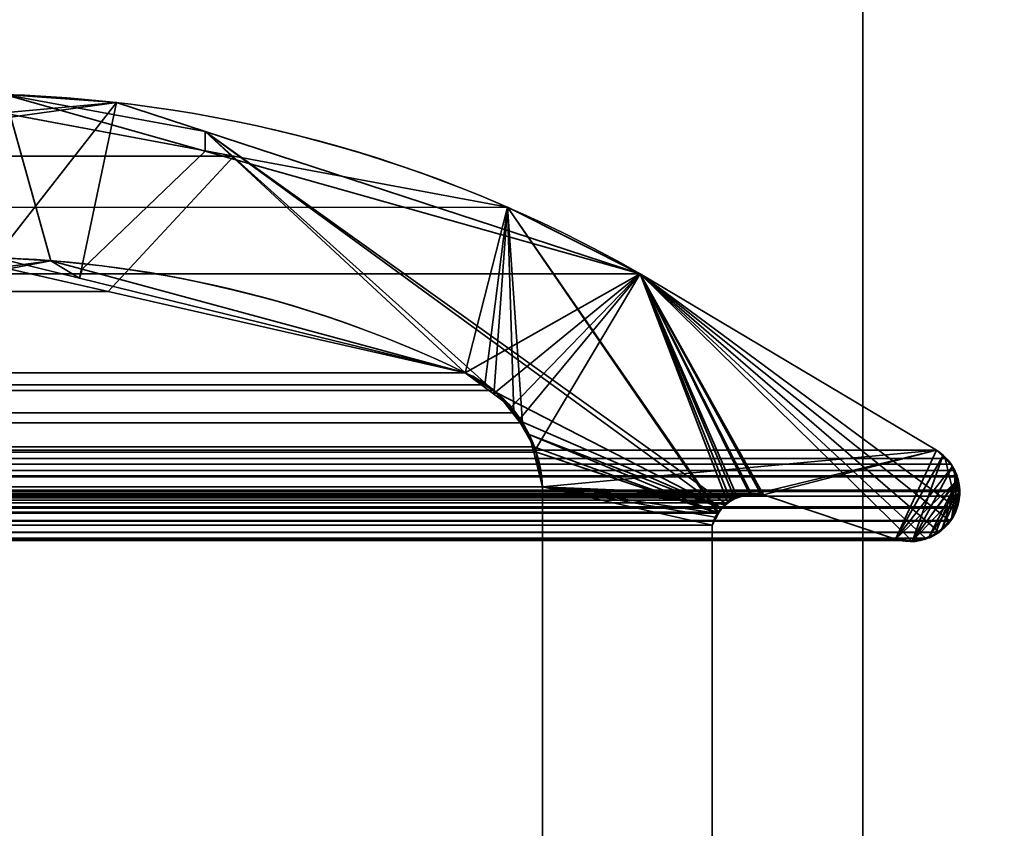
# Model space of a CAD drawing. Header units: millimetres. Extents: x -603 to 3703, y -120 to 249.
# Tile 641 of 656: x 1982.4 to 1988.35, y 9.8 to 14.69. Entities that reach past the tile are written whole.
import ezdxf

# ---------------------------------------------------------------- set-up
doc = ezdxf.new("R2010")
doc.units = ezdxf.units.MM
doc.layers.add('152', color=7, linetype='Continuous', true_color=0xffffff)

# ---------------------------------------------------------------- blocks, each defined once
blk = doc.blocks.new('UG_SURFACE_002')
at = {"layer": '152', "color": 252, "linetype": 'Continuous', "lineweight": 35}
for points in [[(2177.5, -30, 2213.0001), (2177.5, 229.8, 2213.0001), (822.5, 229.8, 2213.0001), (822.5, -30, 2213.0001)], [(972.5, -30, 2063), (972.5, 229.8, 2063), (2027.4999, 229.8, 2063), (2027.4999, -30, 2063)]]:
    blk.add_3dface(points, dxfattribs=at)
blk = doc.blocks.new('UG_SURFACE_130')
at = {"layer": '152', "color": 41, "linetype": 'Continuous', "lineweight": 35}
for points in [[(1971.15, 10.45, 2004.6501), (1971.15, 228.45, 2004.6501), (1983, 228.45, 2016.5), (1983, 202.6, 2016.5)], [(1971.15, 10.45, 2004.6501), (1983, 202.6, 2016.5), (1975.5, 18.8, 2009.0001)]]:
    blk.add_3dface(points, dxfattribs=at)
blk = doc.blocks.new('UG_SURFACE_141')
at = {"layer": '152', "color": 41, "linetype": 'Continuous', "lineweight": 35}
for points in [[(1971.15, 10.45, -5), (1971.15, 228.45, -5), (1983, 228.45, -5), (1983, 202.6, -5)], [(1971.15, 10.45, -5), (1983, 202.6, -5), (1975.5, 18.8, -5)]]:
    blk.add_3dface(points, dxfattribs=at)
blk = doc.blocks.new('UG_SURFACE_148')
at = {"layer": '152', "color": 7, "linetype": 'Continuous', "lineweight": 35}
for points in [[(1016.3209, 13.7583, 2017.179), (1983.6956, 13.8669, 2017.1957), (1981.7187, 14.2362, 2015.2187)], [(1982.9363, 13.0479, 2016.4363), (1982.0217, 13.2561, 2015.5215), (1981.7187, 14.2362, 2015.2187), (1983.6956, 13.8669, 2017.1957)], [(1013.8481, 13.1555, 2019.6519), (1985.35, 13.5578, 2018.8501), (1983.6956, 13.8669, 2017.1957)], [(1983.6956, 13.8669, 2017.1957), (1016.3209, 13.7583, 2017.179), (1013.8481, 13.1555, 2019.6519)], [(1983.6956, 13.8669, 2017.1957), (1985.35, 13.5578, 2018.8501), (1985.095, 12.5565, 2018.595), (1982.9363, 13.0479, 2016.4363)], [(1013.8481, 13.1555, 2019.6519), (1986.1519, 13.1555, 2019.6519), (1985.35, 13.5578, 2018.8501)], [(1985.2128, 12.484, 2018.7128), (1985.095, 12.5565, 2018.595), (1985.35, 13.5578, 2018.8501)], [(1985.35, 13.5578, 2018.8501), (1985.2703, 12.4486, 2018.7702), (1985.2128, 12.484, 2018.7128)], [(1985.3896, 12.3134, 2018.8897), (1985.2703, 12.4486, 2018.7702), (1985.35, 13.5578, 2018.8501)], [(1985.35, 13.5578, 2018.8501), (1985.442, 12.2541, 2018.9421), (1985.3896, 12.3134, 2018.8897)], [(1985.5098, 12.1077, 2019.0098), (1985.442, 12.2541, 2018.9421), (1985.35, 13.5578, 2018.8501), (1986.6204, 11.7061, 2020.1204)], [(1986.6828, 11.7701, 2020.1828), (1986.627, 11.7128, 2020.1271), (1985.35, 13.5578, 2018.8501), (1986.1519, 13.1555, 2019.6519)], [(1986.627, 11.7128, 2020.1271), (1986.6204, 11.7061, 2020.1204), (1985.35, 13.5578, 2018.8501)], [(1982.9363, 13.0479, 2016.4363), (1017.064, 13.0446, 2016.4361), (1017.9994, 13.2561, 2015.5005)], [(1982.0217, 13.2561, 2015.5215), (1982.9363, 13.0479, 2016.4363), (1017.9994, 13.2561, 2015.5005)], [(1987.9445, 12.0875, 2021.4446), (1986.1519, 13.1555, 2019.6519), (1013.8481, 13.1555, 2019.6519), (1012.0555, 12.0875, 2021.4446)], [(1986.1519, 13.1555, 2019.6519), (1987.8782, 11.5548, 2021.378), (1987.8458, 11.5407, 2021.3459), (1987.7913, 11.5435, 2021.2913)], [(1986.1519, 13.1555, 2019.6519), (1988.0677, 11.736, 2021.5678), (1988.0313, 11.662, 2021.5313), (1988.0275, 11.6582, 2021.5275)], [(1988.0677, 11.736, 2021.5678), (1986.1519, 13.1555, 2019.6519), (1987.9445, 12.0875, 2021.4446), (1987.998, 12.0364, 2021.498)], [(1986.1519, 13.1555, 2019.6519), (1987.9611, 11.5914, 2021.461), (1987.9601, 11.5905, 2021.4601), (1987.8782, 11.5548, 2021.378)], [(1986.1519, 13.1555, 2019.6519), (1986.6985, 11.7862, 2020.1986), (1986.6828, 11.7701, 2020.1828)], [(1986.1519, 13.1555, 2019.6519), (1986.8996, 11.8171, 2020.3996), (1986.8855, 11.8187, 2020.3855)], [(1988.0275, 11.6582, 2021.5275), (1987.9611, 11.5914, 2021.461), (1986.1519, 13.1555, 2019.6519)], [(1986.1519, 13.1555, 2019.6519), (1986.8232, 11.8261, 2020.3233), (1986.8134, 11.8229, 2020.3135)], [(1987.7913, 11.5435, 2021.2913), (1987.6971, 11.5484, 2021.1971), (1986.8996, 11.8171, 2020.3996), (1986.1519, 13.1555, 2019.6519)], [(1986.8855, 11.8187, 2020.3855), (1986.8232, 11.8261, 2020.3233), (1986.1519, 13.1555, 2019.6519)], [(1986.8134, 11.8229, 2020.3135), (1986.7394, 11.7993, 2020.2394), (1986.6985, 11.7862, 2020.1986), (1986.1519, 13.1555, 2019.6519)], [(1985.095, 12.5565, 2018.595), (1014.905, 12.5565, 2018.595), (1017.064, 13.0446, 2016.4361)], [(1017.064, 13.0446, 2016.4361), (1982.9363, 13.0479, 2016.4363), (1985.095, 12.5565, 2018.595)], [(1014.7902, 12.4748, 2018.7099), (1014.905, 12.5565, 2018.595), (1985.095, 12.5565, 2018.595)], [(1985.095, 12.5565, 2018.595), (1985.2128, 12.484, 2018.7128), (1014.7902, 12.4748, 2018.7099)], [(1985.2703, 12.4486, 2018.7702), (1014.6101, 12.3159, 2018.8899), (1014.653, 12.3772, 2018.847)], [(1985.2703, 12.4486, 2018.7702), (1985.3896, 12.3134, 2018.8897), (1014.6101, 12.3159, 2018.8899)], [(1014.653, 12.3772, 2018.847), (1014.7902, 12.4748, 2018.7099), (1985.2128, 12.484, 2018.7128)], [(1985.2128, 12.484, 2018.7128), (1985.2703, 12.4486, 2018.7702), (1014.653, 12.3772, 2018.847)], [(1014.522, 12.19, 2018.9781), (1014.6101, 12.3159, 2018.8899), (1985.3896, 12.3134, 2018.8897)], [(1985.3896, 12.3134, 2018.8897), (1985.442, 12.2541, 2018.9421), (1014.522, 12.19, 2018.9781)], [(1985.442, 12.2541, 2018.9421), (1014.4928, 12.1065, 2019.0072), (1014.522, 12.19, 2018.9781)], [(1985.442, 12.2541, 2018.9421), (1985.5098, 12.1077, 2019.0098), (1014.4928, 12.1065, 2019.0072)], [(1012.0555, 12.0875, 2021.4446), (1012.0012, 12.0382, 2021.4989), (1987.998, 12.0364, 2021.498)], [(1987.998, 12.0364, 2021.498), (1987.9445, 12.0875, 2021.4446), (1012.0555, 12.0875, 2021.4446)], [(1014.4547, 11.9977, 2019.0454), (1014.4928, 12.1065, 2019.0072), (1985.5098, 12.1077, 2019.0098)], [(1985.5098, 12.1077, 2019.0098), (1985.5249, 12.0751, 2019.0248), (1014.4547, 11.9977, 2019.0454)], [(1986.6204, 11.7061, 2020.1204), (1985.5249, 12.0751, 2019.0248), (1985.5098, 12.1077, 2019.0098)], [(1012.0012, 12.0382, 2021.4989), (1011.976, 12.0155, 2021.524), (1988.0328, 12.0032, 2021.5328)], [(1988.0328, 12.0032, 2021.5328), (1987.998, 12.0364, 2021.498), (1012.0012, 12.0382, 2021.4989)], [(1985.5249, 12.0751, 2019.0248), (1985.5615, 11.8663, 2019.0616), (1014.4547, 11.9977, 2019.0454)], [(1986.6204, 11.7061, 2020.1204), (1986.5888, 11.6334, 2020.0887), (1985.5615, 11.8663, 2019.0616), (1985.5249, 12.0751, 2019.0248)], [(1988.0677, 11.736, 2021.5678), (1987.998, 12.0364, 2021.498), (1988.0328, 12.0032, 2021.5328), (1988.052, 11.9652, 2021.5521)], [(1011.9516, 11.9779, 2021.5485), (1011.9473, 11.9664, 2021.5528), (1988.052, 11.9652, 2021.5521)], [(1988.052, 11.9652, 2021.5521), (1011.976, 12.0155, 2021.524), (1011.9516, 11.9779, 2021.5485)], [(1011.976, 12.0155, 2021.524), (1988.052, 11.9652, 2021.5521), (1988.0328, 12.0032, 2021.5328)], [(1985.5615, 11.8663, 2019.0616), (1014.4385, 11.8663, 2019.0616), (1014.4547, 11.9977, 2019.0454)], [(1011.9319, 11.9258, 2021.5681), (1011.9216, 11.8984, 2021.5783), (1988.0853, 11.846, 2021.5852)], [(1988.052, 11.9652, 2021.5521), (1011.9473, 11.9664, 2021.5528), (1011.9319, 11.9258, 2021.5681)], [(1011.9319, 11.9258, 2021.5681), (1988.0691, 11.9316, 2021.569), (1988.052, 11.9652, 2021.5521)], [(1011.9319, 11.9258, 2021.5681), (1988.0698, 11.9274, 2021.5697), (1988.0691, 11.9316, 2021.569)], [(1988.0853, 11.846, 2021.5852), (1988.0698, 11.9274, 2021.5697), (1011.9319, 11.9258, 2021.5681)], [(1988.052, 11.9652, 2021.5521), (1988.085, 11.8384, 2021.585), (1988.0844, 11.8085, 2021.5845)], [(1988.052, 11.9652, 2021.5521), (1988.0698, 11.9274, 2021.5697), (1988.0853, 11.846, 2021.5852), (1988.085, 11.8384, 2021.585)], [(1988.052, 11.9652, 2021.5521), (1988.0691, 11.9316, 2021.569), (1988.0698, 11.9274, 2021.5697)], [(1988.0844, 11.8085, 2021.5845), (1988.0719, 11.7445, 2021.5719), (1988.0677, 11.736, 2021.5678), (1988.052, 11.9652, 2021.5521)], [(1011.9216, 11.8984, 2021.5783), (1011.9156, 11.8382, 2021.5845), (1988.0853, 11.846, 2021.5852)], [(1014.4385, 6.7187, 2019.0616), (1014.4385, 11.8663, 2019.0616), (1985.5615, 11.8663, 2019.0616), (1985.5615, 6.7187, 2019.0616)], [(1985.5615, 6.7187, 2019.0616), (1985.5615, 11.8663, 2019.0616), (1986.5888, 11.6334, 2020.0887), (1986.5888, 7.3541, 2020.0887)], [(1988.0844, 11.8085, 2021.5845), (1011.9156, 11.8382, 2021.5845), (1011.9146, 11.8282, 2021.5855)], [(1011.9146, 11.8282, 2021.5855), (1011.9281, 11.7445, 2021.5719), (1988.0719, 11.7445, 2021.5719)], [(1988.0719, 11.7445, 2021.5719), (1988.0844, 11.8085, 2021.5845), (1011.9146, 11.8282, 2021.5855)], [(1011.9156, 11.8382, 2021.5845), (1988.085, 11.8384, 2021.585), (1988.0853, 11.846, 2021.5852)], [(1988.0844, 11.8085, 2021.5845), (1988.085, 11.8384, 2021.585), (1011.9156, 11.8382, 2021.5845)], [(1986.8996, 11.8171, 2020.3996), (1987.6971, 11.5484, 2021.1971), (1012.3029, 11.5484, 2021.1971), (1013.1004, 11.8171, 2020.3996)], [(1986.8996, 11.8171, 2020.3996), (1013.1004, 11.8171, 2020.3996), (1013.1145, 11.8176, 2020.3855)], [(1986.8232, 11.8261, 2020.3233), (1013.1145, 11.8176, 2020.3855), (1013.1871, 11.8202, 2020.313)], [(1986.8232, 11.8261, 2020.3233), (1986.8855, 11.8187, 2020.3855), (1013.1145, 11.8176, 2020.3855)], [(1013.1145, 11.8176, 2020.3855), (1986.8855, 11.8187, 2020.3855), (1986.8996, 11.8171, 2020.3996)], [(1013.1871, 11.8202, 2020.313), (1986.8134, 11.8229, 2020.3135), (1986.8232, 11.8261, 2020.3233)], [(1986.8134, 11.8229, 2020.3135), (1013.1871, 11.8202, 2020.313), (1013.2166, 11.8212, 2020.2832)], [(1013.2166, 11.8212, 2020.2832), (1986.7394, 11.7993, 2020.2394), (1986.8134, 11.8229, 2020.3135)], [(1013.2166, 11.8212, 2020.2832), (1013.2601, 11.8, 2020.2398), (1986.7394, 11.7993, 2020.2394)], [(1986.6985, 11.7862, 2020.1986), (1013.2601, 11.8, 2020.2398), (1013.3184, 11.7716, 2020.1817)], [(1986.6985, 11.7862, 2020.1986), (1986.7394, 11.7993, 2020.2394), (1013.2601, 11.8, 2020.2398)], [(1011.9323, 11.736, 2021.5678), (1988.0677, 11.736, 2021.5678), (1988.0719, 11.7445, 2021.5719), (1011.9281, 11.7445, 2021.5719)], [(1988.0313, 11.662, 2021.5313), (1011.9323, 11.736, 2021.5678), (1011.9687, 11.662, 2021.5313)], [(1988.0313, 11.662, 2021.5313), (1988.0677, 11.736, 2021.5678), (1011.9323, 11.736, 2021.5678)], [(1013.3184, 11.7716, 2020.1817), (1986.6828, 11.7701, 2020.1828), (1986.6985, 11.7862, 2020.1986)], [(1986.6828, 11.7701, 2020.1828), (1013.3184, 11.7716, 2020.1817), (1013.3264, 11.7677, 2020.1735)], [(1013.3264, 11.7677, 2020.1735), (1986.627, 11.7128, 2020.1271), (1986.6828, 11.7701, 2020.1828)], [(1013.3264, 11.7677, 2020.1735), (1013.3731, 11.7134, 2020.1268), (1986.627, 11.7128, 2020.1271)], [(1986.6204, 11.7061, 2020.1204), (1013.3731, 11.7134, 2020.1268), (1013.3799, 11.7055, 2020.1201)], [(1986.6204, 11.7061, 2020.1204), (1986.627, 11.7128, 2020.1271), (1013.3731, 11.7134, 2020.1268)], [(1013.3799, 11.7055, 2020.1201), (1986.5888, 11.6334, 2020.0887), (1986.6204, 11.7061, 2020.1204)], [(1013.3799, 11.7055, 2020.1201), (1013.4112, 11.6334, 2020.0887), (1986.5888, 11.6334, 2020.0887)], [(1011.9687, 11.662, 2021.5313), (1011.9725, 11.6582, 2021.5275), (1988.0275, 11.6582, 2021.5275), (1988.0313, 11.662, 2021.5313)], [(1988.0275, 11.6582, 2021.5275), (1011.9725, 11.6582, 2021.5275), (1012.0391, 11.5917, 2021.461)], [(1012.0391, 11.5917, 2021.461), (1987.9611, 11.5914, 2021.461), (1988.0275, 11.6582, 2021.5275)], [(1986.5888, 7.3541, 2020.0887), (1986.5888, 11.6334, 2020.0887), (1013.4112, 11.6334, 2020.0887), (1013.4112, 7.3541, 2020.0887)], [(1987.9601, 11.5905, 2021.4601), (1012.0391, 11.5917, 2021.461), (1012.0411, 11.5896, 2021.4589)], [(1987.9601, 11.5905, 2021.4601), (1987.9611, 11.5914, 2021.461), (1012.0391, 11.5917, 2021.461)], [(1987.9601, 11.5905, 2021.4601), (1012.0411, 11.5896, 2021.4589), (1012.1219, 11.5553, 2021.378)], [(1012.1219, 11.5553, 2021.378), (1987.8782, 11.5548, 2021.378), (1987.9601, 11.5905, 2021.4601)], [(1987.8782, 11.5548, 2021.378), (1012.1219, 11.5553, 2021.378), (1012.158, 11.54, 2021.342)], [(1987.8458, 11.5407, 2021.3459), (1987.8782, 11.5548, 2021.378), (1012.158, 11.54, 2021.342)], [(1012.158, 11.54, 2021.342), (1012.2087, 11.5429, 2021.2913), (1987.7913, 11.5435, 2021.2913)], [(1987.7913, 11.5435, 2021.2913), (1987.8458, 11.5407, 2021.3459), (1012.158, 11.54, 2021.342)], [(1012.2087, 11.5429, 2021.2913), (1012.3029, 11.5484, 2021.1971), (1987.6971, 11.5484, 2021.1971)], [(1987.6971, 11.5484, 2021.1971), (1987.7913, 11.5435, 2021.2913), (1012.2087, 11.5429, 2021.2913)]]:
    blk.add_3dface(points, dxfattribs=at)
blk = doc.blocks.new('UG_SURFACE_149')
at = {"layer": '152', "color": 7, "linetype": 'Continuous', "lineweight": 35}
for points in [[(1980.4313, 12.8262, 2013.9313), (1982.5881, 13.2339, 2016.088), (1982.3079, 14.2393, 2015.8079), (1980.8431, 13.8955, 2014.343)], [(1980.8431, 13.8955, 2014.343), (1982.3079, 14.2393, 2015.8079), (1982.9868, 14.1906, -7)], [(1982.3079, 14.2393, 2015.8079), (1983.5218, 14.0157, -7), (1982.9868, 14.1906, -7)], [(1982.3079, 14.2393, 2015.8079), (1983.5221, 13.897, 2017.0221), (1983.5218, 14.0157, -7)], [(1983.5221, 13.897, 2017.0221), (1982.3079, 14.2393, 2015.8079), (1982.5881, 13.2339, 2016.088), (1982.7783, 13.1825, 2016.2783)], [(1980.8276, 13.9928, -7), (1982.9868, 14.1906, -7), (1982.2533, 13.2525, -7), (1980.4286, 12.9478, -7)], [(1982.9868, 14.1906, -7), (1980.8276, 13.9928, -7), (1980.8431, 13.8955, 2014.343)], [(1982.7614, 13.1281, -7), (1982.2533, 13.2525, -7), (1982.9868, 14.1906, -7)], [(1982.9868, 14.1906, -7), (1983.5218, 14.0157, -7), (1985.095, 12.5565, -7), (1982.7614, 13.1281, -7)], [(1986.1519, 13.1555, -7), (1983.5218, 14.0157, -7), (1983.5221, 13.897, 2017.0221)], [(1983.5218, 14.0157, -7), (1986.6424, 11.7364, -7), (1985.2862, 12.4353, -7), (1985.2709, 12.4451, -7)], [(1985.2709, 12.4451, -7), (1985.095, 12.5565, -7), (1983.5218, 14.0157, -7)], [(1983.5218, 14.0157, -7), (1986.1519, 13.1555, -7), (1986.7234, 11.8004, -7), (1986.6743, 11.7616, -7)], [(1986.6743, 11.7616, -7), (1986.6424, 11.7364, -7), (1983.5218, 14.0157, -7)], [(1982.7783, 13.1825, 2016.2783), (1985.095, 12.5565, 2018.595), (1986.1519, 13.1555, 2019.6519), (1983.5221, 13.897, 2017.0221)], [(1983.5221, 13.897, 2017.0221), (1986.1519, 13.1555, 2019.6519), (1986.1519, 13.1555, -7)], [(1982.5881, 13.2339, 2016.088), (1980.4286, 12.9478, -7), (1982.2533, 13.2525, -7)], [(1982.5881, 13.2339, 2016.088), (1980.4313, 12.8262, 2013.9313), (1980.4286, 12.9478, -7)], [(1982.5881, 13.2339, 2016.088), (1982.2533, 13.2525, -7), (1982.7614, 13.1281, -7)], [(1982.7614, 13.1281, -7), (1982.7783, 13.1825, 2016.2783), (1982.5881, 13.2339, 2016.088)], [(1982.7783, 13.1825, 2016.2783), (1982.7614, 13.1281, -7), (1985.095, 12.5565, -7)], [(1985.095, 12.5565, -7), (1985.095, 12.5565, 2018.595), (1982.7783, 13.1825, 2016.2783)], [(1986.1519, 13.1555, 2019.6519), (1985.095, 12.5565, 2018.595), (1985.2654, 12.429, 2018.7654)], [(1985.2654, 12.429, 2018.7654), (1985.3725, 12.3488, 2018.8725), (1986.1519, 13.1555, 2019.6519)], [(1986.1519, 13.1555, 2019.6519), (1985.3725, 12.3488, 2018.8725), (1985.4184, 12.2684, 2018.9185)], [(1985.4184, 12.2684, 2018.9185), (1985.5195, 12.0912, 2019.0196), (1986.1519, 13.1555, 2019.6519)], [(1987.9445, 12.0875, 2021.4446), (1986.1519, 13.1555, 2019.6519), (1985.5195, 12.0912, 2019.0196), (1985.5206, 12.0858, 2019.0206)], [(1987.9445, 12.0875, -7), (1986.1519, 13.1555, -7), (1986.1519, 13.1555, 2019.6519), (1987.9445, 12.0875, 2021.4446)], [(1987.6971, 11.5484, -7), (1986.8996, 11.8171, -7), (1986.1519, 13.1555, -7), (1987.9445, 12.0875, -7)], [(1986.1519, 13.1555, -7), (1986.823, 11.8261, -7), (1986.8188, 11.825, -7)], [(1986.8188, 11.825, -7), (1986.74, 11.8047, -7), (1986.1519, 13.1555, -7)], [(1986.74, 11.8047, -7), (1986.7234, 11.8004, -7), (1986.1519, 13.1555, -7)], [(1986.8996, 11.8171, -7), (1986.823, 11.8261, -7), (1986.1519, 13.1555, -7)], [(1985.2709, 12.4451, -7), (1985.2654, 12.429, 2018.7654), (1985.095, 12.5565, 2018.595)], [(1985.095, 12.5565, 2018.595), (1985.095, 12.5565, -7), (1985.2709, 12.4451, -7)], [(1985.2654, 12.429, 2018.7654), (1985.2709, 12.4451, -7), (1985.2862, 12.4353, -7)], [(1985.2862, 12.4353, -7), (1985.3725, 12.3488, 2018.8725), (1985.2654, 12.429, 2018.7654)], [(1985.415, 12.2688, -7), (1985.2862, 12.4353, -7), (1986.6424, 11.7364, -7)], [(1985.2862, 12.4353, -7), (1985.4184, 12.2684, 2018.9185), (1985.3725, 12.3488, 2018.8725)], [(1985.2862, 12.4353, -7), (1985.415, 12.2688, -7), (1985.4184, 12.2684, 2018.9185)], [(1986.6424, 11.7364, -7), (1985.4821, 12.1819, -7), (1985.415, 12.2688, -7)], [(1985.4184, 12.2684, 2018.9185), (1985.415, 12.2688, -7), (1985.4821, 12.1819, -7)], [(1985.4821, 12.1819, -7), (1985.5195, 12.0912, 2019.0196), (1985.4184, 12.2684, 2018.9185)], [(1985.4821, 12.1819, -7), (1986.6424, 11.7364, -7), (1986.6265, 11.7059, -7)], [(1985.5071, 12.0825, -7), (1985.4821, 12.1819, -7), (1986.6265, 11.7059, -7)], [(1985.5195, 12.0912, 2019.0196), (1985.4821, 12.1819, -7), (1985.5071, 12.0825, -7)], [(1985.5071, 12.0825, -7), (1985.5206, 12.0858, 2019.0206), (1985.5195, 12.0912, 2019.0196)], [(1985.5206, 12.0858, 2019.0206), (1985.5615, 11.8663, 2019.0616), (1987.9445, 12.0875, 2021.4446)], [(1987.9445, 12.0875, 2021.4446), (1985.5615, 11.8663, 2019.0616), (1986.76, 11.8152, 2020.2601), (1986.8187, 11.816, 2020.3187)], [(1986.8187, 11.816, 2020.3187), (1986.8996, 11.8171, 2020.3996), (1987.9445, 12.0875, 2021.4446)], [(1987.9832, 12.0506, 2021.4832), (1987.9445, 12.0875, 2021.4446), (1986.8996, 11.8171, 2020.3996), (1987.6971, 11.5484, 2021.1971)], [(1987.9445, 12.0875, -7), (1987.9693, 12.0703, -7), (1987.9833, 12.0542, -7), (1987.6971, 11.5484, -7)], [(1987.9693, 12.0703, -7), (1987.9445, 12.0875, -7), (1987.9445, 12.0875, 2021.4446)], [(1987.9445, 12.0875, 2021.4446), (1987.9832, 12.0506, 2021.4832), (1987.9693, 12.0703, -7)], [(1985.5206, 12.0858, 2019.0206), (1985.5071, 12.0825, -7), (1985.5615, 11.8663, -7)], [(1986.6265, 11.7059, -7), (1986.5888, 11.6334, -7), (1985.5615, 11.8663, -7), (1985.5071, 12.0825, -7)], [(1985.5615, 11.8663, -7), (1985.5615, 11.8663, 2019.0616), (1985.5206, 12.0858, 2019.0206)], [(1987.8004, 11.5385, -7), (1987.6971, 11.5484, -7), (1987.9833, 12.0542, -7)], [(1987.6971, 11.5484, 2021.1971), (1988.0399, 11.9877, 2021.5399), (1988.0326, 12.0036, 2021.5325), (1987.9832, 12.0506, 2021.4832)], [(1987.8004, 11.5385, -7), (1987.9833, 12.0542, -7), (1988.0407, 11.9884, -7)], [(1987.9832, 12.0506, 2021.4832), (1987.9833, 12.0542, -7), (1987.9693, 12.0703, -7)], [(1988.0407, 11.9884, -7), (1987.9833, 12.0542, -7), (1987.9832, 12.0506, 2021.4832)], [(1987.9832, 12.0506, 2021.4832), (1988.0326, 12.0036, 2021.5325), (1988.0407, 11.9884, -7)], [(1987.6971, 11.5484, 2021.1971), (1988.0749, 11.9111, 2021.575), (1988.0399, 11.9877, 2021.5399)], [(1988.0407, 11.9884, -7), (1988.0459, 11.9825, -7), (1988.0698, 11.9096, -7), (1987.8004, 11.5385, -7)], [(1988.0326, 12.0036, 2021.5325), (1988.0399, 11.9877, 2021.5399), (1988.0407, 11.9884, -7)], [(1988.0459, 11.9825, -7), (1988.0407, 11.9884, -7), (1988.0399, 11.9877, 2021.5399)], [(1988.0698, 11.9096, -7), (1988.0459, 11.9825, -7), (1988.0399, 11.9877, 2021.5399)], [(1988.0399, 11.9877, 2021.5399), (1988.0749, 11.9111, 2021.575), (1988.0698, 11.9096, -7)], [(1988.0749, 11.9111, 2021.575), (1987.6971, 11.5484, 2021.1971), (1987.7478, 11.5372, 2021.2479), (1987.7994, 11.5442, 2021.2994)], [(1988.0749, 11.9111, 2021.575), (1987.7994, 11.5442, 2021.2994), (1987.8969, 11.5573, 2021.3969)], [(1988.0698, 11.9096, -7), (1988.0835, 11.8677, -7), (1988.08, 11.8308, -7), (1987.8004, 11.5385, -7)], [(1988.0749, 11.9111, 2021.575), (1987.8969, 11.5573, 2021.3969), (1987.9017, 11.558, 2021.4016), (1987.9326, 11.573, 2021.4326)], [(1987.9326, 11.573, 2021.4326), (1987.9785, 11.6138, 2021.4784), (1988.0749, 11.9111, 2021.575)], [(1988.0749, 11.9111, 2021.575), (1987.9785, 11.6138, 2021.4784), (1988.0288, 11.6585, 2021.5287), (1988.0364, 11.6737, 2021.5364)], [(1988.0848, 11.8302, 2021.5847), (1988.0759, 11.9091, 2021.5757), (1988.0749, 11.9111, 2021.575), (1988.0364, 11.6737, 2021.5364)], [(1988.0835, 11.8677, -7), (1988.0698, 11.9096, -7), (1988.0749, 11.9111, 2021.575)], [(1988.08, 11.8308, -7), (1988.0835, 11.8677, -7), (1988.0749, 11.9111, 2021.575)], [(1988.0749, 11.9111, 2021.575), (1988.0759, 11.9091, 2021.5757), (1988.08, 11.8308, -7)], [(1988.0759, 11.9091, 2021.5757), (1988.0848, 11.8302, 2021.5847), (1988.08, 11.8308, -7)], [(1986.5888, 11.6334, -7), (1986.5888, 7.3541, -7), (1985.5615, 6.7187, -7), (1985.5615, 11.8663, -7)], [(1985.5615, 11.8663, 2019.0616), (1986.6633, 11.7586, 2020.1633), (1986.6718, 11.7635, 2020.1716)], [(1985.5615, 11.8663, 2019.0616), (1986.6071, 11.6819, 2020.107), (1986.624, 11.705, 2020.124)], [(1986.6718, 11.7635, 2020.1716), (1986.7404, 11.8037, 2020.2403), (1985.5615, 11.8663, 2019.0616)], [(1985.5615, 11.8663, 2019.0616), (1986.5888, 11.6334, 2020.0887), (1986.6071, 11.6819, 2020.107)], [(1986.624, 11.705, 2020.124), (1986.6633, 11.7586, 2020.1633), (1985.5615, 11.8663, 2019.0616)], [(1986.5888, 7.3541, 2020.0887), (1986.5888, 11.6334, 2020.0887), (1985.5615, 11.8663, 2019.0616), (1985.5615, 6.7187, 2019.0616)], [(1986.7404, 11.8037, 2020.2403), (1986.76, 11.8152, 2020.2601), (1985.5615, 11.8663, 2019.0616)], [(1985.5615, 6.7187, 2019.0616), (1985.5615, 11.8663, 2019.0616), (1985.5615, 11.8663, -7), (1985.5615, 6.7187, -7)], [(1986.7234, 11.8004, -7), (1986.7404, 11.8037, 2020.2403), (1986.6718, 11.7635, 2020.1716)], [(1986.6718, 11.7635, 2020.1716), (1986.6743, 11.7616, -7), (1986.7234, 11.8004, -7)], [(1986.7234, 11.8004, -7), (1986.74, 11.8047, -7), (1986.7404, 11.8037, 2020.2403)], [(1986.76, 11.8152, 2020.2601), (1986.74, 11.8047, -7), (1986.8188, 11.825, -7)], [(1986.76, 11.8152, 2020.2601), (1986.7404, 11.8037, 2020.2403), (1986.74, 11.8047, -7)], [(1986.8188, 11.825, -7), (1986.8187, 11.816, 2020.3187), (1986.76, 11.8152, 2020.2601)], [(1986.8187, 11.816, 2020.3187), (1986.8188, 11.825, -7), (1986.823, 11.8261, -7)], [(1986.8187, 11.816, 2020.3187), (1986.823, 11.8261, -7), (1986.8996, 11.8171, -7)], [(1986.8996, 11.8171, -7), (1986.8996, 11.8171, 2020.3996), (1986.8187, 11.816, 2020.3187)], [(1986.8996, 11.8171, -7), (1987.6971, 11.5484, -7), (1987.6971, 11.5484, 2021.1971), (1986.8996, 11.8171, 2020.3996)], [(1987.8958, 11.56, -7), (1987.82, 11.5367, -7), (1987.8004, 11.5385, -7), (1988.08, 11.8308, -7)], [(1988.08, 11.8308, -7), (1987.9775, 11.612, -7), (1987.9251, 11.5689, -7), (1987.8958, 11.56, -7)], [(1987.9775, 11.612, -7), (1988.08, 11.8308, -7), (1988.0719, 11.7445, -7), (1988.0344, 11.6741, -7)], [(1988.0364, 11.6737, 2021.5364), (1988.0719, 11.7445, 2021.5719), (1988.0854, 11.8249, 2021.5855), (1988.0848, 11.8302, 2021.5847)], [(1988.08, 11.8308, -7), (1988.0854, 11.8249, 2021.5855), (1988.0719, 11.7445, 2021.5719)], [(1988.0719, 11.7445, 2021.5719), (1988.0719, 11.7445, -7), (1988.08, 11.8308, -7)], [(1988.08, 11.8308, -7), (1988.0848, 11.8302, 2021.5847), (1988.0854, 11.8249, 2021.5855)], [(1986.6633, 11.7586, 2020.1633), (1986.624, 11.705, 2020.124), (1986.6265, 11.7059, -7)], [(1986.6633, 11.7586, 2020.1633), (1986.6265, 11.7059, -7), (1986.6424, 11.7364, -7)], [(1986.6633, 11.7586, 2020.1633), (1986.6424, 11.7364, -7), (1986.6743, 11.7616, -7)], [(1986.6743, 11.7616, -7), (1986.6718, 11.7635, 2020.1716), (1986.6633, 11.7586, 2020.1633)], [(1988.0364, 11.6737, 2021.5364), (1988.0344, 11.6741, -7), (1988.0719, 11.7445, -7)], [(1988.0719, 11.7445, -7), (1988.0719, 11.7445, 2021.5719), (1988.0364, 11.6737, 2021.5364)], [(1986.6071, 11.6819, 2020.107), (1986.5888, 11.6334, -7), (1986.6265, 11.7059, -7)], [(1986.6071, 11.6819, 2020.107), (1986.5888, 11.6334, 2020.0887), (1986.5888, 11.6334, -7)], [(1986.6265, 11.7059, -7), (1986.624, 11.705, 2020.124), (1986.6071, 11.6819, 2020.107)], [(1988.0344, 11.6741, -7), (1988.0197, 11.6466, -7), (1987.9775, 11.612, -7)], [(1988.0288, 11.6585, 2021.5287), (1988.0197, 11.6466, -7), (1988.0344, 11.6741, -7)], [(1988.0344, 11.6741, -7), (1988.0364, 11.6737, 2021.5364), (1988.0288, 11.6585, 2021.5287)], [(1986.5888, 7.3541, -7), (1986.5888, 11.6334, -7), (1986.5888, 11.6334, 2020.0887), (1986.5888, 7.3541, 2020.0887)], [(1987.9326, 11.573, 2021.4326), (1987.9251, 11.5689, -7), (1987.9775, 11.612, -7)], [(1987.9775, 11.612, -7), (1987.9785, 11.6138, 2021.4784), (1987.9326, 11.573, 2021.4326)], [(1987.9785, 11.6138, 2021.4784), (1987.9775, 11.612, -7), (1988.0197, 11.6466, -7)], [(1988.0197, 11.6466, -7), (1988.0288, 11.6585, 2021.5287), (1987.9785, 11.6138, 2021.4784)], [(1987.8958, 11.56, -7), (1987.8969, 11.5573, 2021.3969), (1987.7994, 11.5442, 2021.2994)], [(1987.7994, 11.5442, 2021.2994), (1987.82, 11.5367, -7), (1987.8958, 11.56, -7)], [(1987.8969, 11.5573, 2021.3969), (1987.8958, 11.56, -7), (1987.9251, 11.5689, -7)], [(1987.9251, 11.5689, -7), (1987.9017, 11.558, 2021.4016), (1987.8969, 11.5573, 2021.3969)], [(1987.9251, 11.5689, -7), (1987.9326, 11.573, 2021.4326), (1987.9017, 11.558, 2021.4016)], [(1987.7478, 11.5372, 2021.2479), (1987.6971, 11.5484, -7), (1987.8004, 11.5385, -7)], [(1987.7478, 11.5372, 2021.2479), (1987.6971, 11.5484, 2021.1971), (1987.6971, 11.5484, -7)], [(1987.8004, 11.5385, -7), (1987.7994, 11.5442, 2021.2994), (1987.7478, 11.5372, 2021.2479)], [(1987.7994, 11.5442, 2021.2994), (1987.8004, 11.5385, -7), (1987.82, 11.5367, -7)]]:
    blk.add_3dface(points, dxfattribs=at)
blk = doc.blocks.new('UG_SURFACE_154')
at = {"layer": '152', "color": 252, "linetype": 'Continuous', "lineweight": 35}
for points in [[(1011, -46.92, 2022.5), (1989, -46.92, 2022.5), (1989, 62.92, 2022.5), (1011, 62.92, 2022.5)], [(1012.5, -46.92, 2020.9999), (1012.5, 62.92, 2020.9999), (1987.5, 62.92, 2020.9999), (1987.5, -46.92, 2020.9999)], [(1989, 62.92, 2022.5), (1989, -46.92, 2022.5), (1987.5, -46.92, 2020.9999), (1987.5, 62.92, 2020.9999)]]:
    blk.add_3dface(points, dxfattribs=at)
blk = doc.blocks.new('UG_SURFACE_155')
at = {"layer": '152', "color": 252, "linetype": 'Continuous', "lineweight": 35}
for points in [[(1987.5, 62.92, 2020.9999), (1987.5, 62.92, -7), (1987.5, -46.92, -7), (1987.5, -46.92, 2020.9999)], [(1987.5, -46.92, -7), (1987.5, 62.92, -7), (1989, 62.92, -7), (1989, -46.92, -7)], [(1987.5, 62.92, 2020.9999), (1987.5, -46.92, 2020.9999), (1989, -46.92, 2022.5), (1989, 62.92, 2022.5)]]:
    blk.add_3dface(points, dxfattribs=at)

msp = doc.modelspace()

# ---------------------------------------------------------------- linework, layer by layer
at = {"layer": '152', "color": 252, "linetype": 'Continuous', "lineweight": -3, "true_color": 0x939598}
for p, q in [((1987.5, -46.92, 2021), (1987.5, 62.92, 2021)), ((1987.5, -46.92, -7), (1987.5, 62.92, -7)), ((1987.5, -46.92, 2021), (1987.5, 62.92, 2021)), ((1986.152, 13.1555, 2019.652), (1013.848, 13.1555, 2019.652)), ((1987.9445, 12.0875, -7), (1986.152, 13.1555, -7)), ((1987.9445, 12.0875, 2021.4445), (1986.152, 13.1555, 2019.652)), ((1987.9445, 12.0875, 2021.4445), (1986.152, 13.1555, 2019.652)), ((1986.152, 13.1555, -7), (1986.152, 13.1555, 2019.652)), ((1014.905, 12.5565, 2018.595), (1985.095, 12.5565, 2018.595)), ((1985.095, 12.5565, 2018.595), (1985.095, 12.5565, -7)), ((1987.9445, 12.0875, 2021.4445), (1012.0555, 12.0875, 2021.4445)), ((1987.9445, 12.0875, -7), (1987.9445, 12.0875, 2021.4445)), ((1014.4385, 11.8663, 2019.0615), (1985.5615, 11.8663, 2019.0615)), ((1985.5615, 6.7187, -7), (1985.5615, 11.8663, -7)), ((1985.5615, 11.8663, 2019.0615), (1985.5615, 6.7187, 2019.0615)), ((1985.5615, 11.8663, 2019.0615), (1985.5615, 11.8663, -7)), ((1985.5615, 11.8663, 2019.0615), (1985.5615, 6.7187, 2019.0615)), ((1986.8996, 11.8171, 2020.3996), (1013.1004, 11.8171, 2020.3996)), ((1986.8996, 11.8171, 2020.3996), (1987.6971, 11.5484, 2021.1971)), ((1986.8996, 11.8171, 2020.3996), (1987.6971, 11.5484, 2021.1971)), ((1986.8996, 11.8171, -7), (1987.6971, 11.5484, -7)), ((1986.8996, 11.8171, -7), (1986.8996, 11.8171, 2020.3996)), ((1988.072, 11.7445, 2021.572), (1011.928, 11.7445, 2021.572)), ((1988.072, 11.7445, -7), (1988.072, 11.7445, 2021.572)), ((1986.5888, 11.6334, 2020.0888), (1013.4112, 11.6334, 2020.0888)), ((1986.5888, 7.3541, 2020.0888), (1986.5888, 11.6334, 2020.0888)), ((1986.5888, 11.6334, -7), (1986.5888, 11.6334, 2020.0888)), ((1986.5888, 11.6334, 2020.0888), (1986.5888, 7.3541, 2020.0888)), ((1986.5888, 7.3541, -7), (1986.5888, 11.6334, -7)), ((1987.6971, 11.5484, 2021.1971), (1012.3029, 11.5484, 2021.1971)), ((1987.6971, 11.5484, -7), (1987.6971, 11.5484, 2021.1971))]:
    msp.add_line(p, q, dxfattribs=at)
for points in [[(1986.152, 13.1555, -7), (1983.6854, 14.5654, -7), (1980.6674, 14.6068, -7), (1978.163, 13.2666, -7)], [(1978.163, 13.2666, 2011.663), (1980.6674, 14.6068, 2014.1674), (1983.6854, 14.5654, 2017.1854), (1986.152, 13.1555, 2019.652)], [(1985.095, 12.5565, -7), (1983.1467, 13.4942, -7), (1980.8766, 13.4889, -7), (1978.9322, 12.5427, -7)], [(1978.9322, 12.5427, 2012.4322), (1980.8766, 13.4889, 2014.3766), (1983.1467, 13.4942, 2016.6467), (1985.095, 12.5565, 2018.595)], [(1985.5615, 11.8663, -7), (1985.5498, 12.1661, -7), (1985.369, 12.4337, -7), (1985.095, 12.5565, -7)], [(1985.095, 12.5565, 2018.595), (1985.369, 12.4337, 2018.869), (1985.5498, 12.1661, 2019.0498), (1985.5615, 11.8663, 2019.0615)], [(1987.9445, 12.0875, 2021.4445), (1988.0603, 12.0157, 2021.5603), (1988.1123, 11.8744, 2021.6123), (1988.072, 11.7445, 2021.572)], [(1988.072, 11.7445, -7), (1988.1123, 11.8744, -7), (1988.0603, 12.0157, -7), (1987.9445, 12.0875, -7)], [(1986.8996, 11.8171, 2020.3996), (1986.7658, 11.8542, 2020.2658), (1986.6281, 11.7757, 2020.1281), (1986.5888, 11.6334, 2020.0888)], [(1986.5888, 11.6334, -7), (1986.6281, 11.7757, -7), (1986.7658, 11.8542, -7), (1986.8996, 11.8171, -7)], [(1987.6971, 11.5484, -7), (1987.8546, 11.4992, -7), (1988.0224, 11.587, -7), (1988.072, 11.7445, -7)], [(1988.072, 11.7445, 2021.572), (1988.0224, 11.587, 2021.5224), (1987.8546, 11.4992, 2021.3546), (1987.6971, 11.5484, 2021.1971)]]:
    msp.add_open_spline(points, degree=3, dxfattribs=at)
for points, knots in [([(1978.163, 13.2666, 2011.663), (1979.448, 13.9543, 2012.948), (1980.7993, 14.26, 2014.2993), (1983.5277, 14.2249, 2017.0277), (1984.8787, 13.8833, 2018.3787), (1986.152, 13.1555, 2019.652)], [0, 0, 0, 0, 0.5, 0.5, 1, 1, 1, 1]), ([(1985.095, 12.5565, 2018.595), (1984.103, 13.034, 2017.603), (1983.0601, 13.2584, 2016.5601), (1980.9653, 13.2538, 2014.4653), (1979.923, 13.0249, 2013.423), (1978.9322, 12.5427, 2012.4322)], [0, 0, 0, 0, 0.5, 0.5, 1, 1, 1, 1]), ([(1985.5615, 11.8663, 2019.0615), (1985.5587, 11.9379, 2019.0587), (1985.5457, 12.0097, 2019.0457), (1985.5042, 12.1401, 2019.0042), (1985.4754, 12.2007, 2018.9754), (1985.3934, 12.3318, 2018.8934), (1985.3338, 12.3969, 2018.8338), (1985.215, 12.4935, 2018.715), (1985.1557, 12.5293, 2018.6557), (1985.095, 12.5565, 2018.595)], [0, 0, 0, 0, 0.21336, 0.21336, 0.424691, 0.424691, 0.733377, 0.733377, 1, 1, 1, 1]), ([(1987.9445, 12.0875, 2021.4445), (1987.9771, 12.0673, 2021.4771), (1988.0081, 12.0392, 2021.5081), (1988.0473, 11.9822, 2021.5473), (1988.0599, 11.9579, 2021.5599), (1988.0782, 11.905, 2021.5782), (1988.084, 11.8755, 2021.584), (1988.0857, 11.8335, 2021.5857), (1988.0855, 11.8209, 2021.5855), (1988.0826, 11.7866, 2021.5826), (1988.0782, 11.7648, 2021.5782), (1988.072, 11.7445, 2021.572)], [0, 0, 0, 0, 0.352085, 0.352085, 0.555499, 0.555499, 0.76144, 0.76144, 0.847046, 0.847046, 1, 1, 1, 1]), ([(1986.5888, 11.6334, 2020.0888), (1986.5925, 11.6467, 2020.0925), (1986.597, 11.6595, 2020.097), (1986.6077, 11.6838, 2020.1077), (1986.6138, 11.6953, 2020.1138), (1986.6338, 11.7277, 2020.1338), (1986.6498, 11.7464, 2020.1498), (1986.677, 11.771, 2020.177), (1986.6876, 11.7791, 2020.1876), (1986.7095, 11.7933, 2020.2095), (1986.7207, 11.7995, 2020.2207), (1986.7436, 11.8098, 2020.2436), (1986.7553, 11.814, 2020.2553), (1986.7855, 11.8224, 2020.2855), (1986.8044, 11.8253, 2020.3044), (1986.8487, 11.8271, 2020.3487), (1986.8745, 11.824, 2020.3745), (1986.8996, 11.8171, 2020.3996)], [0, 0, 0, 0, 0.083387, 0.083387, 0.166577, 0.166577, 0.335401, 0.335401, 0.434579, 0.434579, 0.533676, 0.533676, 0.632723, 0.632723, 0.788244, 0.788244, 1, 1, 1, 1]), ([(1988.072, 11.7445, 2021.572), (1988.0623, 11.7139, 2021.5623), (1988.048, 11.6858, 2021.548), (1988.021, 11.6474, 2021.521), (1988.0097, 11.6341, 2021.5097), (1987.9858, 11.6103, 2021.4858), (1987.9731, 11.5997, 2021.4731), (1987.9422, 11.5777, 2021.4422), (1987.9234, 11.5673, 2021.4234), (1987.8852, 11.5509, 2021.3852), (1987.8655, 11.5448, 2021.3655), (1987.826, 11.5367, 2021.326), (1987.8059, 11.5347, 2021.3059), (1987.7561, 11.5348, 2021.2561), (1987.7262, 11.5393, 2021.2262), (1987.6971, 11.5484, 2021.1971)], [0, 0, 0, 0, 0.167486, 0.167486, 0.269675, 0.269675, 0.371659, 0.371659, 0.511638, 0.511638, 0.651417, 0.651417, 0.791122, 0.791122, 1, 1, 1, 1])]:
    msp.add_open_spline(points, degree=3, knots=knots, dxfattribs=at)

# ---------------------------------------------------------------- block references
for name in ['UG_SURFACE_002', 'UG_SURFACE_130', 'UG_SURFACE_141', 'UG_SURFACE_154', 'UG_SURFACE_155', 'UG_SURFACE_148', 'UG_SURFACE_149']:
    msp.add_blockref(name, (0, 0), dxfattribs=at)

doc.saveas('drawing.dxf')
